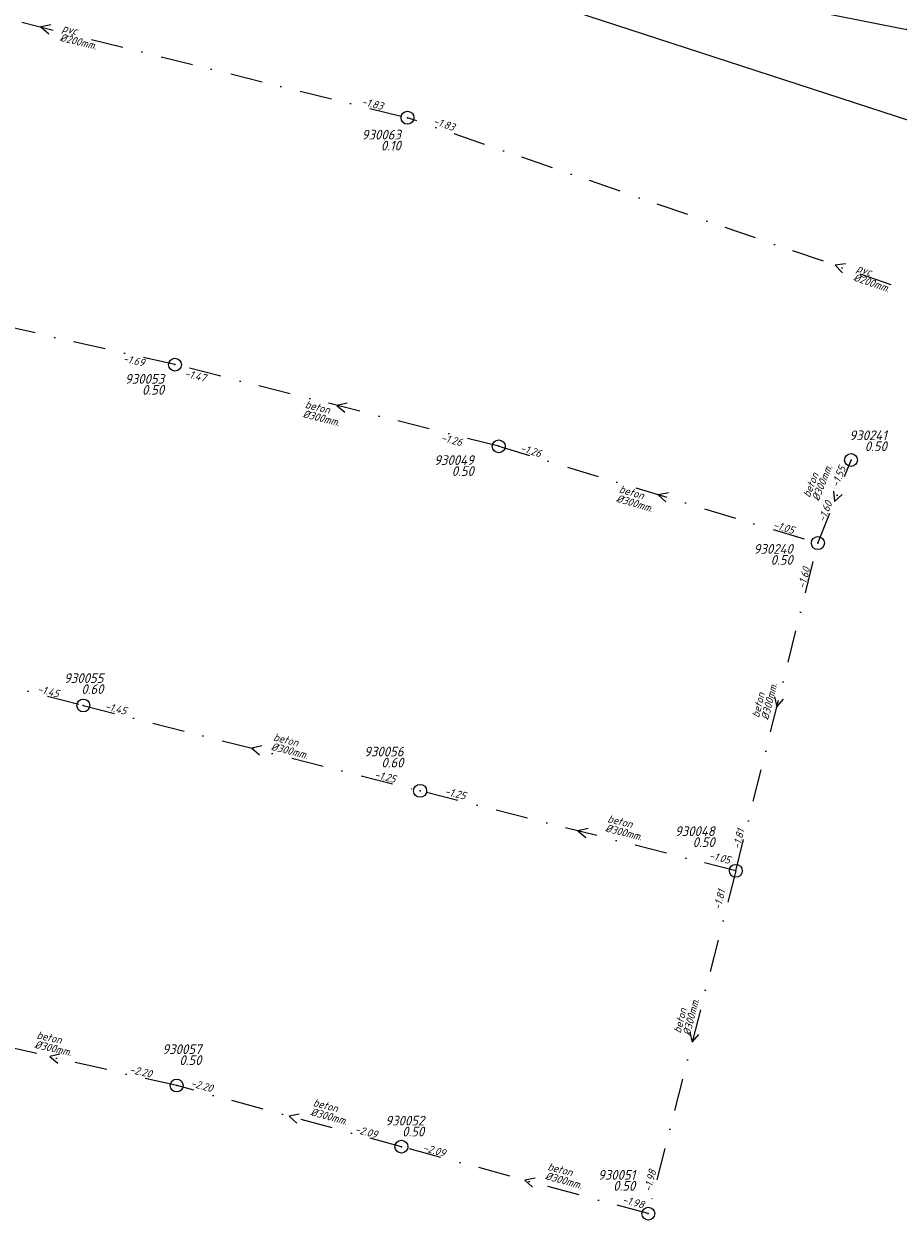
# Model space of a CAD drawing. Extents: x 148869 to 161638, y 453607 to 469810.
# Tile 702 of 1056: x 154249 to 154385, y 468480 to 468665. Entities that reach past the tile are written whole.
import ezdxf
from ezdxf.enums import TextEntityAlignment as Align
from ezdxf.lldxf.tags import DXFTag

# ---------------------------------------------------------------- set-up
doc = ezdxf.new("R2010")
doc.units = 0
doc.header["$PDMODE"] = 32
doc.header["$PDSIZE"] = 2
doc.linetypes.add('RI-VWA', pattern=[11, 5, -3, 0, -3])
doc.layers.get('0').update_dxf_attribs({"linetype": 'CONTINUOUS'})
for name, color, linetype in [('B-OI-RI-BOB-T18-niet meenemen', 252, 'CONTINUOUS'), ('B-OI-RI-DIAMETER-T18-niet meenemen', 252, 'CONTINUOUS'), ('B-OI-RI-MATERIAAL-T18-niet meenemen', 252, 'CONTINUOUS'), ('B-OI-RI-STROOMRICHTING-S-niet meenemen', 252, 'CONTINUOUS'), ('B-OI-RI-VWA_PUTDEKSELHOOGTE-T25-niet meenemen', 252, 'CONTINUOUS'), ('gs dwa', 252, 'CONTINUOUS')]:
    doc.layers.add(name, color=color, linetype=linetype)
for name, color, linetype, lineweight in [('B-OI-RI-PERSLEIDING-G-niet meenemen', 190, 'RI-PERS', 18), ('B-OI-RI-VWA_TRANSPORTLEIDING-G-niet meenemen', 252, 'RI-VWA', 18), ('B-RO-VH-VERHARDING_HALFVERHARDING_GRIND-GV', 251, 'CONTINUOUS', 18)]:
    doc.layers.add(name, color=color, linetype=linetype, lineweight=lineweight)
doc.styles.add('iso15', font='ISO.shx', dxfattribs={"oblique": 15})
doc.styles.add('NLCS-ISO-M750_CURSIEF', font='NLCS-ISO.ttf', dxfattribs={"oblique": 15})
tags = doc.linetypes.add('RI-PERS', pattern='A,7,-2,["P",Standard,S=1.8,R=0,X=-0.5,Y=-0.9],-2,7,-2,[102,NLCS.SHX,S=1,R=180,X=0,Y=0],-2', length=22).pattern_tags.tags
tags[6] = DXFTag(74, 10)

# ---------------------------------------------------------------- blocks, each defined once
blk = doc.blocks.new('ACMAP_ANN_TEMPLATE_diam')
at = {"color": 0, "linetype": 'ByBlock', "style": 'iso15', "oblique": 15}
blk.add_attdef('diam', (0.5, -1.3), '', height=1.2, dxfattribs=at)
blk = doc.blocks.new('ACMAP_ANN_TEMPLATE_mat')
at = {"color": 0, "linetype": 'ByBlock', "style": 'iso15', "oblique": 15}
blk.add_attdef('mat', (0.5, 0.2), '', height=1.2, dxfattribs=at)
blk = doc.blocks.new('ACMAP_ANN_TEMPLATE_nap-l')
at = {"color": 0, "linetype": 'ByBlock', "style": 'iso15', "oblique": 15}
blk.add_attdef('nap-l', (3.3, 0.2), '', height=1.2, dxfattribs=at)
blk = doc.blocks.new('ACMAP_ANN_TEMPLATE_nap-r')
at = {"color": 0, "linetype": 'ByBlock', "style": 'iso15', "oblique": 15}
blk.add_attdef('nap-r', text='', height=1.2, dxfattribs=at).set_placement((-4.1, 0.2), align=Align.RIGHT)
blk = doc.blocks.new('ACMAP_ANN_TEMPLATE_puth-dwa')
at = {"color": 0, "linetype": 'ByBlock', "style": 'iso15', "oblique": 15}
blk.add_attdef('puth-dwa', text='', height=1.5, dxfattribs=at).set_placement((2.7, 1), align=Align.RIGHT)
blk = doc.blocks.new('ACMAP_ANN_TEMPLATE_putnr-dwa')
at = {"color": 0, "linetype": 'ByBlock', "style": 'iso15', "oblique": 15}
blk.add_attdef('putnr-dwa', text='', height=1.5, dxfattribs=at).set_placement((2.7, 2.7), align=Align.RIGHT)

msp = doc.modelspace()

# ---------------------------------------------------------------- linework, layer by layer
at = {"layer": 'B-OI-RI-PERSLEIDING-G-niet meenemen'}
msp.add_line((154327.38, 468669.71), (154439.68, 468633.06), dxfattribs=at)
at = {"layer": 'B-OI-RI-STROOMRICHTING-S-niet meenemen'}
for points in [[(154253.63, 468665.25), (154252.05, 468664.9), (154253.28, 468663.86)], [(154376.69, 468628.19), (154375.1, 468627.98), (154376.22, 468626.83)], [(154299.48, 468606.62), (154297.91, 468606.28), (154299.13, 468605.22)], [(154349.28, 468592.72), (154347.69, 468592.45), (154348.86, 468591.34)], [(154374.83, 468592.99), (154374.96, 468591.39), (154376.17, 468592.46)], [(154365.7, 468561.14), (154366.04, 468559.57), (154367.09, 468560.79)], [(154286.29, 468553.53), (154284.72, 468553.19), (154285.94, 468552.14)], [(154336.82, 468540.73), (154335.24, 468540.39), (154336.46, 468539.33)], [(154352.57, 468509.21), (154352.92, 468507.64), (154353.97, 468508.86)], [(154255.03, 468505.8), (154253.46, 468505.42), (154254.71, 468504.39)], [(154292.08, 468496.51), (154290.5, 468496.2), (154291.7, 468495.12)], [(154328.6, 468486.59), (154327.02, 468486.28), (154328.22, 468485.2)]]:
    msp.add_lwpolyline(points, dxfattribs=at)
at = {"layer": 'B-OI-RI-VWA_TRANSPORTLEIDING-G-niet meenemen'}
for p, q in [((154195.27, 468678.96), (154308.84, 468650.84)), ((154446.69, 468603.24), (154308.84, 468650.84)), ((154272.84, 468612.6), (154219.95, 468624.57)), ((154322.98, 468599.95), (154272.84, 468612.6)), ((154322.98, 468599.95), (154372.4, 468584.95)), ((154372.4, 468584.95), (154377.53, 468597.82)), ((154359.69, 468534.19), (154372.4, 468584.95)), ((154210.08, 468572.28), (154258.64, 468559.8)), ((154258.64, 468559.8), (154310.8, 468546.58)), ((154359.69, 468534.19), (154310.8, 468546.58)), ((154359.69, 468534.19), (154346.14, 468481.09)), ((154273.1, 468500.93), (154233.83, 468509.9)), ((154307.9, 468491.46), (154273.1, 468500.93)), ((154346.14, 468481.09), (154307.9, 468491.46))]:
    msp.add_line(p, q, dxfattribs=at)
at = {"layer": 'B-RO-VH-VERHARDING_HALFVERHARDING_GRIND-GV', "flags": 128}
msp.add_lwpolyline([(154320.13, 468677.66), (154321.08, 468677.47), (154386.17, 468664.49), (154386.16, 468664.59)], dxfattribs=at)
at = {"layer": 'gs dwa'}
for p in [(154308.84, 468650.84), (154272.84, 468612.6), (154322.98, 468599.95), (154377.53, 468597.82), (154372.4, 468584.95), (154258.64, 468559.8), (154310.8, 468546.58), (154359.69, 468534.19), (154273.1, 468500.93), (154307.9, 468491.46), (154346.14, 468481.09)]:
    msp.add_point(p, dxfattribs=at)

# ---------------------------------------------------------------- block references
at = {"layer": 'B-OI-RI-BOB-T18-niet meenemen'}
ref = msp.add_blockref('ACMAP_ANN_TEMPLATE_nap-r', (154308.84, 468650.84), dxfattribs=dict(at, rotation=346.0932181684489))
ref.add_attrib('nap-r', '-1.83', dxfattribs={"layer": '0', "color": 0, "linetype": 'ByBlock', "height": 1.2, "rotation": 346.0932, "style": 'NLCS-ISO-M750_CURSIEF', "oblique": 15}).set_placement((154304.91, 468652.02), align=Align.RIGHT)
ref = msp.add_blockref('ACMAP_ANN_TEMPLATE_nap-r', (154319.73, 468647.23), dxfattribs=dict(at, rotation=340.9500599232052))
ref.add_attrib('nap-r', '-1.83', dxfattribs={"layer": '0', "color": 0, "linetype": 'ByBlock', "height": 1.2, "rotation": 340.9501, "style": 'NLCS-ISO-M750_CURSIEF', "oblique": 15}).set_placement((154315.92, 468648.76), align=Align.RIGHT)
ref = msp.add_blockref('ACMAP_ANN_TEMPLATE_nap-l', (154261.44, 468613.56), dxfattribs=dict(at, rotation=347.247717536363))
ref.add_attrib('nap-l', '-1.69', (154264.7, 468613.03), dxfattribs={"layer": '0', "color": 0, "linetype": 'ByBlock', "height": 1.2, "rotation": 347.2477, "style": 'NLCS-ISO-M750_CURSIEF', "oblique": 15})
ref = msp.add_blockref('ACMAP_ANN_TEMPLATE_nap-r', (154281.4, 468608.71), dxfattribs=dict(at, rotation=345.8401412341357))
ref.add_attrib('nap-r', '-1.47', dxfattribs={"layer": '0', "color": 0, "linetype": 'ByBlock', "height": 1.2, "rotation": 345.8401, "style": 'NLCS-ISO-M750_CURSIEF', "oblique": 15}).set_placement((154277.47, 468609.91), align=Align.RIGHT)
ref = msp.add_blockref('ACMAP_ANN_TEMPLATE_nap-l', (154310.69, 468601.38), dxfattribs=dict(at, rotation=345.8401412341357))
ref.add_attrib('nap-l', '-1.26', (154313.94, 468600.76), dxfattribs={"layer": '0', "color": 0, "linetype": 'ByBlock', "height": 1.2, "rotation": 345.8401, "style": 'NLCS-ISO-M750_CURSIEF', "oblique": 15})
ref = msp.add_blockref('ACMAP_ANN_TEMPLATE_nap-l', (154322.98, 468599.95), dxfattribs=dict(at, rotation=343.1158627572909))
ref.add_attrib('nap-l', '-1.26', (154326.2, 468599.18), dxfattribs={"layer": '0', "color": 0, "linetype": 'ByBlock', "height": 1.2, "rotation": 343.1159, "style": 'NLCS-ISO-M750_CURSIEF', "oblique": 15})
ref = msp.add_blockref('ACMAP_ANN_TEMPLATE_nap-r', (154378.46, 468600.34), dxfattribs=dict(at, rotation=68.26770481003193))
ref.add_attrib('nap-r', '-1.55', dxfattribs={"layer": '0', "color": 0, "linetype": 'ByBlock', "height": 1.2, "rotation": 68.2677, "style": 'NLCS-ISO-M750_CURSIEF', "oblique": 15}).set_placement((154376.76, 468596.6), align=Align.RIGHT)
ref = msp.add_blockref('ACMAP_ANN_TEMPLATE_nap-l', (154372.4, 468584.95), dxfattribs=dict(at, rotation=68.26770481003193))
ref.add_attrib('nap-l', '-1.60', (154373.44, 468588.09), dxfattribs={"layer": '0', "color": 0, "linetype": 'ByBlock', "height": 1.2, "rotation": 68.2677, "style": 'NLCS-ISO-M750_CURSIEF', "oblique": 15})
ref = msp.add_blockref('ACMAP_ANN_TEMPLATE_nap-r', (154372.4, 468584.95), dxfattribs=dict(at, rotation=343.1158627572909))
ref.add_attrib('nap-r', '-1.05', dxfattribs={"layer": '0', "color": 0, "linetype": 'ByBlock', "height": 1.2, "rotation": 343.1159, "style": 'NLCS-ISO-M750_CURSIEF', "oblique": 15}).set_placement((154368.53, 468586.33), align=Align.RIGHT)
ref = msp.add_blockref('ACMAP_ANN_TEMPLATE_nap-r', (154372.4, 468584.95), dxfattribs=dict(at, rotation=75.94251128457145))
ref.add_attrib('nap-r', '-1.60', dxfattribs={"layer": '0', "color": 0, "linetype": 'ByBlock', "height": 1.2, "rotation": 75.9425, "style": 'NLCS-ISO-M750_CURSIEF', "oblique": 15}).set_placement((154371.21, 468581.02), align=Align.RIGHT)
ref = msp.add_blockref('ACMAP_ANN_TEMPLATE_nap-r', (154258.64, 468559.8), dxfattribs=dict(at, rotation=345.5868160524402))
ref.add_attrib('nap-r', '-1.45', dxfattribs={"layer": '0', "color": 0, "linetype": 'ByBlock', "height": 1.2, "rotation": 345.5868, "style": 'NLCS-ISO-M750_CURSIEF', "oblique": 15}).set_placement((154254.72, 468561.01), align=Align.RIGHT)
ref = msp.add_blockref('ACMAP_ANN_TEMPLATE_nap-l', (154258.64, 468559.8), dxfattribs=dict(at, rotation=345.7778157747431))
ref.add_attrib('nap-l', '-1.45', (154261.89, 468559.18), dxfattribs={"layer": '0', "color": 0, "linetype": 'ByBlock', "height": 1.2, "rotation": 345.7778, "style": 'NLCS-ISO-M750_CURSIEF', "oblique": 15})
ref = msp.add_blockref('ACMAP_ANN_TEMPLATE_nap-r', (154310.8, 468546.58), dxfattribs=dict(at, rotation=345.7778157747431))
ref.add_attrib('nap-r', '-1.25', dxfattribs={"layer": '0', "color": 0, "linetype": 'ByBlock', "height": 1.2, "rotation": 345.7778, "style": 'NLCS-ISO-M750_CURSIEF', "oblique": 15}).set_placement((154306.87, 468547.78), align=Align.RIGHT)
ref = msp.add_blockref('ACMAP_ANN_TEMPLATE_nap-r', (154321.63, 468543.99), dxfattribs=dict(at, rotation=345.7791542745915))
ref.add_attrib('nap-r', '-1.25', dxfattribs={"layer": '0', "color": 0, "linetype": 'ByBlock', "height": 1.2, "rotation": 345.7792, "style": 'NLCS-ISO-M750_CURSIEF', "oblique": 15}).set_placement((154317.71, 468545.19), align=Align.RIGHT)
ref = msp.add_blockref('ACMAP_ANN_TEMPLATE_nap-l', (154359.69, 468534.19), dxfattribs=dict(at, rotation=75.94251128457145))
ref.add_attrib('nap-l', '-1.81', (154360.3, 468537.44), dxfattribs={"layer": '0', "color": 0, "linetype": 'ByBlock', "height": 1.2, "rotation": 75.9425, "style": 'NLCS-ISO-M750_CURSIEF', "oblique": 15})
ref = msp.add_blockref('ACMAP_ANN_TEMPLATE_nap-l', (154352.21, 468536.67), dxfattribs=dict(at, rotation=345.7791542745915))
ref.add_attrib('nap-l', '-1.05', (154355.46, 468536.05), dxfattribs={"layer": '0', "color": 0, "linetype": 'ByBlock', "height": 1.2, "rotation": 345.7792, "style": 'NLCS-ISO-M750_CURSIEF', "oblique": 15})
ref = msp.add_blockref('ACMAP_ANN_TEMPLATE_nap-l', (154356.7, 468524.79), dxfattribs=dict(at, rotation=75.6848237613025))
ref.add_attrib('nap-l', '-1.81', (154357.32, 468528.04), dxfattribs={"layer": '0', "color": 0, "linetype": 'ByBlock', "height": 1.2, "rotation": 75.6848, "style": 'NLCS-ISO-M750_CURSIEF', "oblique": 15})
ref = msp.add_blockref('ACMAP_ANN_TEMPLATE_nap-l', (154262.46, 468503.43), dxfattribs=dict(at, rotation=347.1333181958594))
ref.add_attrib('nap-l', '-2.20', (154265.73, 468502.89), dxfattribs={"layer": '0', "color": 0, "linetype": 'ByBlock', "height": 1.2, "rotation": 347.1333, "style": 'NLCS-ISO-M750_CURSIEF', "oblique": 15})
ref = msp.add_blockref('ACMAP_ANN_TEMPLATE_nap-r', (154282.41, 468498.62), dxfattribs=dict(at, rotation=344.7769282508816))
ref.add_attrib('nap-r', '-2.20', dxfattribs={"layer": '0', "color": 0, "linetype": 'ByBlock', "height": 1.2, "rotation": 344.7769, "style": 'NLCS-ISO-M750_CURSIEF', "oblique": 15}).set_placement((154278.51, 468499.89), align=Align.RIGHT)
ref = msp.add_blockref('ACMAP_ANN_TEMPLATE_nap-r', (154307.9, 468491.46), dxfattribs=dict(at, rotation=344.8273212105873))
ref.add_attrib('nap-r', '-2.09', dxfattribs={"layer": '0', "color": 0, "linetype": 'ByBlock', "height": 1.2, "rotation": 344.8273, "style": 'NLCS-ISO-M750_CURSIEF', "oblique": 15}).set_placement((154304, 468492.73), align=Align.RIGHT)
ref = msp.add_blockref('ACMAP_ANN_TEMPLATE_nap-l', (154307.9, 468491.46), dxfattribs=dict(at, rotation=344.7769282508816))
ref.add_attrib('nap-l', '-2.09', (154311.14, 468490.79), dxfattribs={"layer": '0', "color": 0, "linetype": 'ByBlock', "height": 1.2, "rotation": 344.7769, "style": 'NLCS-ISO-M750_CURSIEF', "oblique": 15})
ref = msp.add_blockref('ACMAP_ANN_TEMPLATE_nap-r', (154348.61, 468491.63), dxfattribs=dict(at, rotation=75.6848237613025))
ref.add_attrib('nap-r', '-1.98', dxfattribs={"layer": '0', "color": 0, "linetype": 'ByBlock', "height": 1.2, "rotation": 75.6848, "style": 'NLCS-ISO-M750_CURSIEF', "oblique": 15}).set_placement((154347.4, 468487.7), align=Align.RIGHT)
ref = msp.add_blockref('ACMAP_ANN_TEMPLATE_nap-l', (154338.79, 468483.42), dxfattribs=dict(at, rotation=344.8273212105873))
ref.add_attrib('nap-l', '-1.98', (154342.03, 468482.75), dxfattribs={"layer": '0', "color": 0, "linetype": 'ByBlock', "height": 1.2, "rotation": 344.8273, "style": 'NLCS-ISO-M750_CURSIEF', "oblique": 15})
at = {"layer": 'B-OI-RI-DIAMETER-T18-niet meenemen'}
ref = msp.add_blockref('ACMAP_ANN_TEMPLATE_diam', (154254.76, 468664.14), dxfattribs=dict(at, rotation=346.0932181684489))
ref.add_attrib('diam', '%%c200mm.', (154254.93, 468662.76), dxfattribs={"layer": '0', "color": 0, "linetype": 'ByBlock', "height": 1.2, "rotation": 346.0932, "style": 'NLCS-ISO-M750_CURSIEF', "oblique": 15})
ref = msp.add_blockref('ACMAP_ANN_TEMPLATE_diam', (154377.77, 468627.04), dxfattribs=dict(at, rotation=340.9500599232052))
ref.add_attrib('diam', '%%c200mm.', (154377.81, 468625.65), dxfattribs={"layer": '0', "color": 0, "linetype": 'ByBlock', "height": 1.2, "rotation": 340.9501, "style": 'NLCS-ISO-M750_CURSIEF', "oblique": 15})
ref = msp.add_blockref('ACMAP_ANN_TEMPLATE_diam', (154292.37, 468605.85), dxfattribs=dict(at, rotation=345.8401412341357))
ref.add_attrib('diam', '%%c300mm.', (154292.54, 468604.47), dxfattribs={"layer": '0', "color": 0, "linetype": 'ByBlock', "height": 1.2, "rotation": 345.8401, "style": 'NLCS-ISO-M750_CURSIEF', "oblique": 15})
ref = msp.add_blockref('ACMAP_ANN_TEMPLATE_diam', (154371.12, 468591.39), dxfattribs=dict(at, rotation=68.26770481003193))
ref.add_attrib('diam', '%%c300mm.', (154372.52, 468591.38), dxfattribs={"layer": '0', "color": 0, "linetype": 'ByBlock', "height": 1.2, "rotation": 68.2677, "style": 'NLCS-ISO-M750_CURSIEF', "oblique": 15})
ref = msp.add_blockref('ACMAP_ANN_TEMPLATE_diam', (154340.98, 468592.78), dxfattribs=dict(at, rotation=343.1158627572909))
ref.add_attrib('diam', '%%c300mm.', (154341.08, 468591.39), dxfattribs={"layer": '0', "color": 0, "linetype": 'ByBlock', "height": 1.2, "rotation": 343.1159, "style": 'NLCS-ISO-M750_CURSIEF', "oblique": 15})
ref = msp.add_blockref('ACMAP_ANN_TEMPLATE_diam', (154363.35, 468557.29), dxfattribs=dict(at, rotation=75.94251128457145))
ref.add_attrib('diam', '%%c300mm.', (154364.73, 468557.46), dxfattribs={"layer": '0', "color": 0, "linetype": 'ByBlock', "height": 1.2, "rotation": 75.9425, "style": 'NLCS-ISO-M750_CURSIEF', "oblique": 15})
ref = msp.add_blockref('ACMAP_ANN_TEMPLATE_diam', (154287.47, 468554.32), dxfattribs=dict(at, rotation=345.7778157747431))
ref.add_attrib('diam', '%%c300mm.', (154287.63, 468552.93), dxfattribs={"layer": '0', "color": 0, "linetype": 'ByBlock', "height": 1.2, "rotation": 345.7778, "style": 'NLCS-ISO-M750_CURSIEF', "oblique": 15})
ref = msp.add_blockref('ACMAP_ANN_TEMPLATE_diam', (154339.21, 468541.67), dxfattribs=dict(at, rotation=345.7791542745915))
ref.add_attrib('diam', '%%c300mm.', (154339.37, 468540.29), dxfattribs={"layer": '0', "color": 0, "linetype": 'ByBlock', "height": 1.2, "rotation": 345.7792, "style": 'NLCS-ISO-M750_CURSIEF', "oblique": 15})
ref = msp.add_blockref('ACMAP_ANN_TEMPLATE_diam', (154351.22, 468508.42), dxfattribs=dict(at, rotation=75.6848237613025))
ref.add_attrib('diam', '%%c300mm.', (154352.6, 468508.58), dxfattribs={"layer": '0', "color": 0, "linetype": 'ByBlock', "height": 1.2, "rotation": 75.6848, "style": 'NLCS-ISO-M750_CURSIEF', "oblique": 15})
ref = msp.add_blockref('ACMAP_ANN_TEMPLATE_diam', (154250.82, 468508.14), dxfattribs=dict(at, rotation=347.1333181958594))
ref.add_attrib('diam', '%%c300mm.', (154251.01, 468506.77), dxfattribs={"layer": '0', "color": 0, "linetype": 'ByBlock', "height": 1.2, "rotation": 347.1333, "style": 'NLCS-ISO-M750_CURSIEF', "oblique": 15})
ref = msp.add_blockref('ACMAP_ANN_TEMPLATE_diam', (154293.6, 468497.73), dxfattribs=dict(at, rotation=344.7769282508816))
ref.add_attrib('diam', '%%c300mm.', (154293.74, 468496.34), dxfattribs={"layer": '0', "color": 0, "linetype": 'ByBlock', "height": 1.2, "rotation": 344.7769, "style": 'NLCS-ISO-M750_CURSIEF', "oblique": 15})
ref = msp.add_blockref('ACMAP_ANN_TEMPLATE_diam', (154329.93, 468487.82), dxfattribs=dict(at, rotation=344.8273212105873))
ref.add_attrib('diam', '%%c300mm.', (154330.07, 468486.43), dxfattribs={"layer": '0', "color": 0, "linetype": 'ByBlock', "height": 1.2, "rotation": 344.8273, "style": 'NLCS-ISO-M750_CURSIEF', "oblique": 15})
at = {"layer": 'B-OI-RI-MATERIAAL-T18-niet meenemen'}
ref = msp.add_blockref('ACMAP_ANN_TEMPLATE_mat', (154254.76, 468664.14), dxfattribs=dict(at, rotation=346.0932181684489))
ref.add_attrib('mat', 'pvc', (154255.29, 468664.22), dxfattribs={"layer": '0', "color": 0, "linetype": 'ByBlock', "height": 1.2, "rotation": 346.0932, "style": 'NLCS-ISO-M750_CURSIEF', "oblique": 15})
ref = msp.add_blockref('ACMAP_ANN_TEMPLATE_mat', (154377.77, 468627.04), dxfattribs=dict(at, rotation=340.9500599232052))
ref.add_attrib('mat', 'pvc', (154378.3, 468627.07), dxfattribs={"layer": '0', "color": 0, "linetype": 'ByBlock', "height": 1.2, "rotation": 340.9501, "style": 'NLCS-ISO-M750_CURSIEF', "oblique": 15})
ref = msp.add_blockref('ACMAP_ANN_TEMPLATE_mat', (154292.37, 468605.85), dxfattribs=dict(at, rotation=345.8401412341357))
ref.add_attrib('mat', 'beton', (154292.9, 468605.92), dxfattribs={"layer": '0', "color": 0, "linetype": 'ByBlock', "height": 1.2, "rotation": 345.8401, "style": 'NLCS-ISO-M750_CURSIEF', "oblique": 15})
ref = msp.add_blockref('ACMAP_ANN_TEMPLATE_mat', (154371.12, 468591.39), dxfattribs=dict(at, rotation=68.26770481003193))
ref.add_attrib('mat', 'beton', (154371.12, 468591.93), dxfattribs={"layer": '0', "color": 0, "linetype": 'ByBlock', "height": 1.2, "rotation": 68.2677, "style": 'NLCS-ISO-M750_CURSIEF', "oblique": 15})
ref = msp.add_blockref('ACMAP_ANN_TEMPLATE_mat', (154340.98, 468592.78), dxfattribs=dict(at, rotation=343.1158627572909))
ref.add_attrib('mat', 'beton', (154341.52, 468592.83), dxfattribs={"layer": '0', "color": 0, "linetype": 'ByBlock', "height": 1.2, "rotation": 343.1159, "style": 'NLCS-ISO-M750_CURSIEF', "oblique": 15})
ref = msp.add_blockref('ACMAP_ANN_TEMPLATE_mat', (154363.35, 468557.29), dxfattribs=dict(at, rotation=75.94251128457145))
ref.add_attrib('mat', 'beton', (154363.27, 468557.83), dxfattribs={"layer": '0', "color": 0, "linetype": 'ByBlock', "height": 1.2, "rotation": 75.9425, "style": 'NLCS-ISO-M750_CURSIEF', "oblique": 15})
ref = msp.add_blockref('ACMAP_ANN_TEMPLATE_mat', (154287.47, 468554.32), dxfattribs=dict(at, rotation=345.7778157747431))
ref.add_attrib('mat', 'beton', (154288, 468554.39), dxfattribs={"layer": '0', "color": 0, "linetype": 'ByBlock', "height": 1.2, "rotation": 345.7778, "style": 'NLCS-ISO-M750_CURSIEF', "oblique": 15})
ref = msp.add_blockref('ACMAP_ANN_TEMPLATE_mat', (154339.21, 468541.67), dxfattribs=dict(at, rotation=345.7791542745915))
ref.add_attrib('mat', 'beton', (154339.74, 468541.75), dxfattribs={"layer": '0', "color": 0, "linetype": 'ByBlock', "height": 1.2, "rotation": 345.7792, "style": 'NLCS-ISO-M750_CURSIEF', "oblique": 15})
ref = msp.add_blockref('ACMAP_ANN_TEMPLATE_mat', (154351.22, 468508.42), dxfattribs=dict(at, rotation=75.6848237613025))
ref.add_attrib('mat', 'beton', (154351.15, 468508.95), dxfattribs={"layer": '0', "color": 0, "linetype": 'ByBlock', "height": 1.2, "rotation": 75.6848, "style": 'NLCS-ISO-M750_CURSIEF', "oblique": 15})
ref = msp.add_blockref('ACMAP_ANN_TEMPLATE_mat', (154250.82, 468508.14), dxfattribs=dict(at, rotation=347.1333181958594))
ref.add_attrib('mat', 'beton', (154251.35, 468508.23), dxfattribs={"layer": '0', "color": 0, "linetype": 'ByBlock', "height": 1.2, "rotation": 347.1333, "style": 'NLCS-ISO-M750_CURSIEF', "oblique": 15})
ref = msp.add_blockref('ACMAP_ANN_TEMPLATE_mat', (154293.6, 468497.73), dxfattribs=dict(at, rotation=344.7769282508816))
ref.add_attrib('mat', 'beton', (154294.13, 468497.79), dxfattribs={"layer": '0', "color": 0, "linetype": 'ByBlock', "height": 1.2, "rotation": 344.7769, "style": 'NLCS-ISO-M750_CURSIEF', "oblique": 15})
ref = msp.add_blockref('ACMAP_ANN_TEMPLATE_mat', (154329.93, 468487.82), dxfattribs=dict(at, rotation=344.8273212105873))
ref.add_attrib('mat', 'beton', (154330.46, 468487.88), dxfattribs={"layer": '0', "color": 0, "linetype": 'ByBlock', "height": 1.2, "rotation": 344.8273, "style": 'NLCS-ISO-M750_CURSIEF', "oblique": 15})
at = {"layer": 'B-OI-RI-VWA_PUTDEKSELHOOGTE-T25-niet meenemen'}
ref = msp.add_blockref('ACMAP_ANN_TEMPLATE_putnr-dwa', (154305.12, 468644.77), dxfattribs=at)
ref.add_attrib('putnr-dwa', '930063', dxfattribs={"layer": '0', "color": 0, "linetype": 'ByBlock', "height": 1.5, "style": 'NLCS-ISO-M750_CURSIEF', "oblique": 15}).set_placement((154307.82, 468647.47), align=Align.RIGHT)
ref = msp.add_blockref('ACMAP_ANN_TEMPLATE_puth-dwa', (154305.12, 468644.77), dxfattribs=at)
ref.add_attrib('puth-dwa', '0.10', dxfattribs={"layer": '0', "color": 0, "linetype": 'ByBlock', "height": 1.5, "style": 'NLCS-ISO-M750_CURSIEF', "oblique": 15}).set_placement((154307.82, 468645.77), align=Align.RIGHT)
ref = msp.add_blockref('ACMAP_ANN_TEMPLATE_putnr-dwa', (154268.46, 468606.94), dxfattribs=at)
ref.add_attrib('putnr-dwa', '930053', dxfattribs={"layer": '0', "color": 0, "linetype": 'ByBlock', "height": 1.5, "style": 'NLCS-ISO-M750_CURSIEF', "oblique": 15}).set_placement((154271.16, 468609.64), align=Align.RIGHT)
ref = msp.add_blockref('ACMAP_ANN_TEMPLATE_puth-dwa', (154268.46, 468606.94), dxfattribs=at)
ref.add_attrib('puth-dwa', '0.50', dxfattribs={"layer": '0', "color": 0, "linetype": 'ByBlock', "height": 1.5, "style": 'NLCS-ISO-M750_CURSIEF', "oblique": 15}).set_placement((154271.16, 468607.94), align=Align.RIGHT)
ref = msp.add_blockref('ACMAP_ANN_TEMPLATE_putnr-dwa', (154380.38, 468598.2), dxfattribs=at)
ref.add_attrib('putnr-dwa', '930241', dxfattribs={"layer": '0', "color": 0, "linetype": 'ByBlock', "height": 1.5, "style": 'NLCS-ISO-M750_CURSIEF', "oblique": 15}).set_placement((154383.08, 468600.9), align=Align.RIGHT)
ref = msp.add_blockref('ACMAP_ANN_TEMPLATE_puth-dwa', (154380.38, 468598.2), dxfattribs=at)
ref.add_attrib('puth-dwa', '0.50', dxfattribs={"layer": '0', "color": 0, "linetype": 'ByBlock', "height": 1.5, "style": 'NLCS-ISO-M750_CURSIEF', "oblique": 15}).set_placement((154383.08, 468599.2), align=Align.RIGHT)
ref = msp.add_blockref('ACMAP_ANN_TEMPLATE_putnr-dwa', (154316.42, 468594.36), dxfattribs=at)
ref.add_attrib('putnr-dwa', '930049', dxfattribs={"layer": '0', "color": 0, "linetype": 'ByBlock', "height": 1.5, "style": 'NLCS-ISO-M750_CURSIEF', "oblique": 15}).set_placement((154319.12, 468597.06), align=Align.RIGHT)
ref = msp.add_blockref('ACMAP_ANN_TEMPLATE_puth-dwa', (154316.42, 468594.36), dxfattribs=at)
ref.add_attrib('puth-dwa', '0.50', dxfattribs={"layer": '0', "color": 0, "linetype": 'ByBlock', "height": 1.5, "style": 'NLCS-ISO-M750_CURSIEF', "oblique": 15}).set_placement((154319.12, 468595.36), align=Align.RIGHT)
ref = msp.add_blockref('ACMAP_ANN_TEMPLATE_putnr-dwa', (154365.81, 468580.6), dxfattribs=at)
ref.add_attrib('putnr-dwa', '930240', dxfattribs={"layer": '0', "color": 0, "linetype": 'ByBlock', "height": 1.5, "style": 'NLCS-ISO-M750_CURSIEF', "oblique": 15}).set_placement((154368.51, 468583.3), align=Align.RIGHT)
ref = msp.add_blockref('ACMAP_ANN_TEMPLATE_puth-dwa', (154365.81, 468580.6), dxfattribs=at)
ref.add_attrib('puth-dwa', '0.50', dxfattribs={"layer": '0', "color": 0, "linetype": 'ByBlock', "height": 1.5, "style": 'NLCS-ISO-M750_CURSIEF', "oblique": 15}).set_placement((154368.51, 468581.6), align=Align.RIGHT)
ref = msp.add_blockref('ACMAP_ANN_TEMPLATE_putnr-dwa', (154259.06, 468560.59), dxfattribs=at)
ref.add_attrib('putnr-dwa', '930055', dxfattribs={"layer": '0', "color": 0, "linetype": 'ByBlock', "height": 1.5, "style": 'NLCS-ISO-M750_CURSIEF', "oblique": 15}).set_placement((154261.76, 468563.29), align=Align.RIGHT)
ref = msp.add_blockref('ACMAP_ANN_TEMPLATE_puth-dwa', (154259.06, 468560.59), dxfattribs=at)
ref.add_attrib('puth-dwa', '0.60', dxfattribs={"layer": '0', "color": 0, "linetype": 'ByBlock', "height": 1.5, "style": 'NLCS-ISO-M750_CURSIEF', "oblique": 15}).set_placement((154261.76, 468561.59), align=Align.RIGHT)
ref = msp.add_blockref('ACMAP_ANN_TEMPLATE_putnr-dwa', (154305.52, 468549.21), dxfattribs=at)
ref.add_attrib('putnr-dwa', '930056', dxfattribs={"layer": '0', "color": 0, "linetype": 'ByBlock', "height": 1.5, "style": 'NLCS-ISO-M750_CURSIEF', "oblique": 15}).set_placement((154308.22, 468551.91), align=Align.RIGHT)
ref = msp.add_blockref('ACMAP_ANN_TEMPLATE_puth-dwa', (154305.52, 468549.21), dxfattribs=at)
ref.add_attrib('puth-dwa', '0.60', dxfattribs={"layer": '0', "color": 0, "linetype": 'ByBlock', "height": 1.5, "style": 'NLCS-ISO-M750_CURSIEF', "oblique": 15}).set_placement((154308.22, 468550.21), align=Align.RIGHT)
ref = msp.add_blockref('ACMAP_ANN_TEMPLATE_putnr-dwa', (154353.73, 468536.88), dxfattribs=at)
ref.add_attrib('putnr-dwa', '930048', dxfattribs={"layer": '0', "color": 0, "linetype": 'ByBlock', "height": 1.5, "style": 'NLCS-ISO-M750_CURSIEF', "oblique": 15}).set_placement((154356.43, 468539.58), align=Align.RIGHT)
ref = msp.add_blockref('ACMAP_ANN_TEMPLATE_puth-dwa', (154353.73, 468536.88), dxfattribs=at)
ref.add_attrib('puth-dwa', '0.50', dxfattribs={"layer": '0', "color": 0, "linetype": 'ByBlock', "height": 1.5, "style": 'NLCS-ISO-M750_CURSIEF', "oblique": 15}).set_placement((154356.43, 468537.88), align=Align.RIGHT)
ref = msp.add_blockref('ACMAP_ANN_TEMPLATE_putnr-dwa', (154274.24, 468503.11), dxfattribs=at)
ref.add_attrib('putnr-dwa', '930057', dxfattribs={"layer": '0', "color": 0, "linetype": 'ByBlock', "height": 1.5, "style": 'NLCS-ISO-M750_CURSIEF', "oblique": 15}).set_placement((154276.94, 468505.81), align=Align.RIGHT)
ref = msp.add_blockref('ACMAP_ANN_TEMPLATE_puth-dwa', (154274.24, 468503.11), dxfattribs=at)
ref.add_attrib('puth-dwa', '0.50', dxfattribs={"layer": '0', "color": 0, "linetype": 'ByBlock', "height": 1.5, "style": 'NLCS-ISO-M750_CURSIEF', "oblique": 15}).set_placement((154276.94, 468504.11), align=Align.RIGHT)
ref = msp.add_blockref('ACMAP_ANN_TEMPLATE_putnr-dwa', (154308.74, 468492.04), dxfattribs=at)
ref.add_attrib('putnr-dwa', '930052', dxfattribs={"layer": '0', "color": 0, "linetype": 'ByBlock', "height": 1.5, "style": 'NLCS-ISO-M750_CURSIEF', "oblique": 15}).set_placement((154311.44, 468494.74), align=Align.RIGHT)
ref = msp.add_blockref('ACMAP_ANN_TEMPLATE_puth-dwa', (154308.74, 468492.04), dxfattribs=at)
ref.add_attrib('puth-dwa', '0.50', dxfattribs={"layer": '0', "color": 0, "linetype": 'ByBlock', "height": 1.5, "style": 'NLCS-ISO-M750_CURSIEF', "oblique": 15}).set_placement((154311.44, 468493.04), align=Align.RIGHT)
ref = msp.add_blockref('ACMAP_ANN_TEMPLATE_putnr-dwa', (154341.42, 468483.64), dxfattribs=at)
ref.add_attrib('putnr-dwa', '930051', dxfattribs={"layer": '0', "color": 0, "linetype": 'ByBlock', "height": 1.5, "style": 'NLCS-ISO-M750_CURSIEF', "oblique": 15}).set_placement((154344.12, 468486.34), align=Align.RIGHT)
ref = msp.add_blockref('ACMAP_ANN_TEMPLATE_puth-dwa', (154341.42, 468483.64), dxfattribs=at)
ref.add_attrib('puth-dwa', '0.50', dxfattribs={"layer": '0', "color": 0, "linetype": 'ByBlock', "height": 1.5, "style": 'NLCS-ISO-M750_CURSIEF', "oblique": 15}).set_placement((154344.12, 468484.64), align=Align.RIGHT)

doc.saveas('drawing.dxf')
